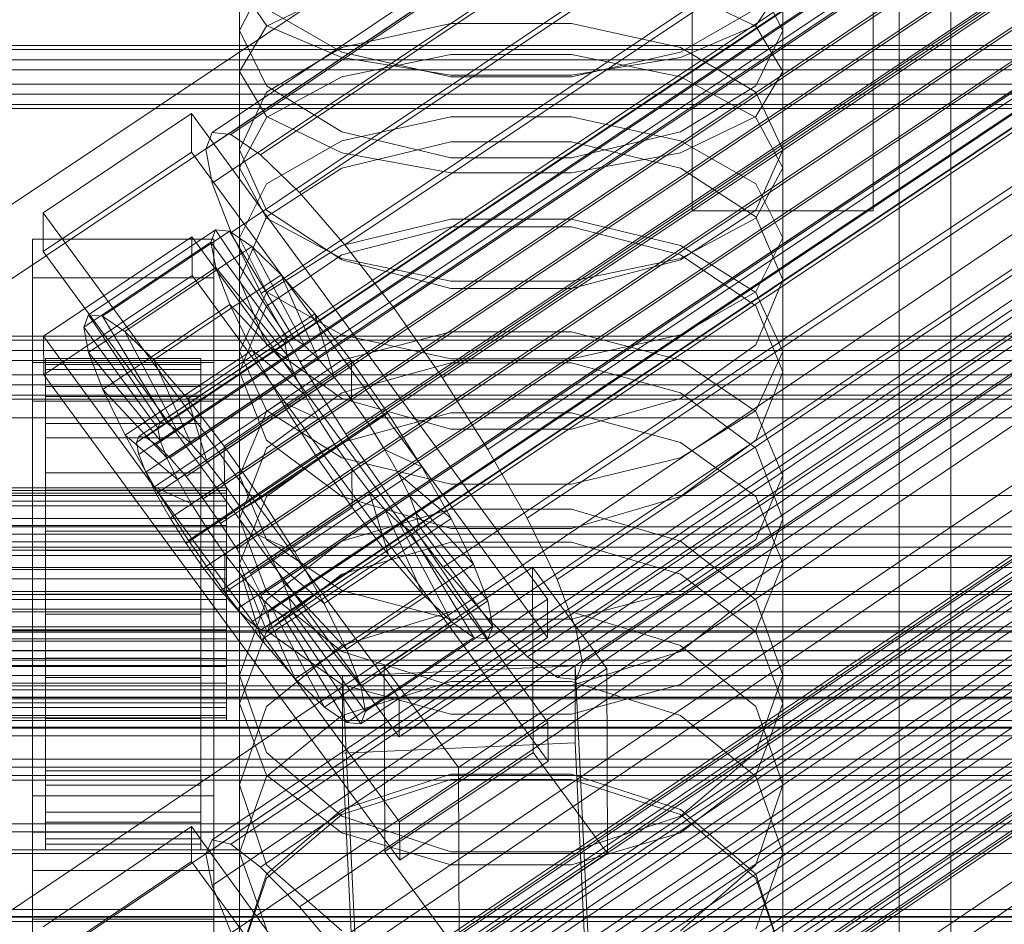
# Model space of a CAD drawing. Header units: millimetres. Extents: x -4738 to 65662, y -68080 to 6847.
# Tile 292 of 656: x 132 to 208, y -33995 to -33925. Entities that reach past the tile are written whole.
import ezdxf

# ---------------------------------------------------------------- set-up
doc = ezdxf.new("R2010")
doc.units = ezdxf.units.MM
for name, color, linetype, lineweight in [('COTAS_O', 1, 'Continuous', 0), ('COTAS_P', 1, 'Continuous', 0), ('frontal_briquetadora', 7, 'Continuous', 0), ('frontal_C01', 7, 'Continuous', 0), ('frontal_C02', 7, 'Continuous', 0), ('frontal_C03', 7, 'Continuous', 0), ('frontal_C10', 7, 'Continuous', 0), ('frontal_secador', 7, 'Continuous', 0)]:
    doc.layers.add(name, color=color, linetype=linetype, lineweight=lineweight)
doc.dimstyles.new('R19_100', dxfattribs={"dimtxt": 250, "dimasz": 150, "dimexe": 150, "dimexo": 80, "dimgap": 100, "dimtad": 1, "dimtih": 1, "dimtoh": 1, "dimdsep": 46, "dimcen": 0.09, "dimadec": 0, "dimazin": 0, "dimtfac": 1, "dimtdec": 4, "dimtofl": 0, "dimtmove": 0, "dimatfit": 3, "dimfxl": 1, "dimtolj": 1, "dimtzin": 0, "dimarcsym": 0})

# ---------------------------------------------------------------- blocks, each defined once
blk = doc.blocks.new('DIM_R31_48')
at = {"layer": 'COTAS_O'}
for p, q in [((-1725, -33700), (-1575, -33655)), ((1725, -33700), (1575, -33655)), ((-1725, -34400), (-1725, -33700)), ((-1725, -33700), (1725, -33700)), ((-1725, -33700), (-1575, -33745)), ((1725, -33700), (1575, -33745)), ((1725, -34400), (1725, -33700))]:
    blk.add_line(p, q, dxfattribs=at)
blk.add_text('3450 O', height=250, dxfattribs=at).set_placement((0, -33600))
blk = doc.blocks.new('DIM_R31_49')
at = {"layer": 'COTAS_P'}
for p, q in [((-150, -32300), (550, -32300)), ((550, -32300), (505, -32450)), ((550, -34900), (550, -32300)), ((550, -32300), (595, -32450)), ((550, -34900), (505, -34750)), ((550, -34900), (595, -34750)), ((-150, -34900), (550, -34900))]:
    blk.add_line(p, q, dxfattribs=at)
blk.add_text('2600 P', height=250, rotation=90, dxfattribs=at).set_placement((450, -33600))
blk = doc.blocks.new('DIM_R31_52')
at = {"layer": 'COTAS_O'}
for p, q in [((-650, -34200), (-500, -34155)), ((650, -34200), (500, -34155)), ((-650, -34900), (-650, -34200)), ((-650, -34200), (650, -34200)), ((-650, -34200), (-500, -34245)), ((650, -34200), (500, -34245)), ((650, -34900), (650, -34200))]:
    blk.add_line(p, q, dxfattribs=at)
blk.add_text('1300 O', height=250, dxfattribs=at).set_placement((0, -34100))

msp = doc.modelspace()

# ---------------------------------------------------------------- linework, layer by layer
at = {"layer": 'frontal_briquetadora'}
for p, q in [((184, -33860), (184, -33940)), ((198, -33940), (198, -33860)), ((149, -33929.238), (149, -33912.608)), ((191, -33929.238), (191, -33912.608)), ((200, -33920), (200, -34100)), ((204, -34100), (204, -33920)), ((149, -33936.682), (149, -33920.41)), ((191, -33936.682), (191, -33920.41)), ((151.08, -33922.018), (149, -33926.087)), ((191, -33926.087), (188.92, -33922.018)), ((151.08, -33925.697), (149, -33922.627)), ((151.08, -33925.751), (156.907, -33922.955)), ((183.093, -33922.955), (188.92, -33925.751)), ((191, -33922.627), (188.92, -33925.697)), ((200, -33922.563), (200, -33931.737)), ((200, -33932.038), (200, -33922.836)), ((200, -33932.339), (200, -33923.11)), ((156.906, -33927.741), (151.08, -33924.402)), ((188.92, -33924.402), (183.094, -33927.741)), ((149, -33929.238), (151.08, -33925.751)), ((149, -33942.099), (149, -33926.087)), ((149, -33926.087), (151.08, -33930.345)), ((156.907, -33928.158), (151.08, -33925.697)), ((165.326, -33925.528), (156.906, -33927.39)), ((174.674, -33925.528), (165.326, -33925.528)), ((183.094, -33927.39), (174.674, -33925.528)), ((188.92, -33925.697), (183.093, -33928.158)), ((188.92, -33925.751), (191, -33929.238)), ((188.92, -33930.345), (191, -33926.087)), ((191, -33942.099), (191, -33926.087)), ((156.906, -33927.39), (151.08, -33930.837)), ((188.92, -33930.837), (183.094, -33927.39)), ((165.326, -33929.647), (156.906, -33927.741)), ((165.327, -33927.928), (156.907, -33929.662)), ((165.327, -33929.524), (156.907, -33928.158)), ((174.673, -33927.928), (165.327, -33927.928)), ((183.093, -33929.662), (174.673, -33927.928)), ((183.093, -33928.158), (174.673, -33929.524)), ((183.094, -33927.741), (174.674, -33929.647)), ((149, -33929.238), (151.08, -33932.725)), ((156.907, -33929.662), (151.08, -33932.786)), ((174.674, -33929.647), (165.326, -33929.647)), ((174.673, -33929.524), (165.327, -33929.524)), ((188.92, -33932.786), (183.093, -33929.662)), ((188.92, -33932.725), (191, -33929.238)), ((151.08, -33930.345), (156.906, -33933.895)), ((183.094, -33933.895), (188.92, -33930.345)), ((151.08, -33930.837), (149, -33935.302)), ((191, -33935.302), (188.92, -33930.837)), ((200, -33931.737), (200, -33941.791)), ((200, -33942.119), (200, -33932.038)), ((151.08, -33932.786), (149, -33936.682)), ((151.08, -33932.725), (156.907, -33935.521)), ((156.907, -33934.597), (165.327, -33932.744)), ((165.327, -33932.744), (174.673, -33932.744)), ((174.673, -33932.744), (183.093, -33934.597)), ((183.093, -33935.521), (188.92, -33932.725)), ((191, -33936.682), (188.92, -33932.786)), ((200, -33942.448), (200, -33932.339)), ((156.906, -33933.895), (165.326, -33935.917)), ((174.674, -33935.917), (183.094, -33933.895)), ((151.08, -33937.935), (156.907, -33934.597)), ((156.906, -33936.726), (165.326, -33934.689)), ((165.326, -33934.689), (174.674, -33934.689)), ((174.674, -33934.689), (183.094, -33936.726)), ((183.093, -33934.597), (188.92, -33937.935)), ((151.08, -33939.949), (149, -33935.302)), ((149, -33950.89), (149, -33935.302)), ((156.907, -33935.521), (165.327, -33937.073)), ((165.326, -33935.917), (174.674, -33935.917)), ((174.673, -33937.073), (183.093, -33935.521)), ((191, -33935.302), (188.92, -33939.949)), ((191, -33950.89), (191, -33935.302)), ((149, -33936.682), (151.08, -33940.578)), ((151.08, -33940.485), (156.906, -33936.726)), ((183.094, -33936.726), (188.92, -33940.485)), ((188.92, -33940.578), (191, -33936.682)), ((165.327, -33937.073), (174.673, -33937.073)), ((149, -33942.099), (151.08, -33937.935)), ((188.92, -33937.935), (191, -33942.099)), ((149, -33945.334), (151.08, -33940.485)), ((156.906, -33943.808), (151.08, -33939.949)), ((188.92, -33939.949), (183.094, -33943.808)), ((184, -33940), (198, -33940)), ((188.92, -33940.485), (191, -33945.334)), ((151.08, -33940.578), (156.907, -33943.702)), ((165.326, -33941.254), (156.906, -33943.404)), ((156.907, -33942.681), (165.327, -33940.653)), ((174.674, -33941.254), (165.326, -33941.254)), ((165.327, -33940.653), (174.673, -33940.653)), ((174.673, -33940.653), (183.093, -33942.681)), ((183.094, -33943.404), (174.674, -33941.254)), ((183.093, -33943.702), (188.92, -33940.578)), ((200, -33941.791), (200, -33952.701)), ((151.08, -33946.262), (149, -33942.099)), ((151.08, -33946.334), (156.907, -33942.681)), ((183.093, -33942.681), (188.92, -33946.334)), ((191, -33942.099), (188.92, -33946.262)), ((200, -33953.056), (200, -33942.119)), ((200, -33953.411), (200, -33942.448)), ((156.906, -33943.404), (151.08, -33947.367)), ((188.92, -33947.366), (183.094, -33943.404)), ((165.326, -33946.001), (156.906, -33943.808)), ((156.907, -33943.702), (165.327, -33945.436)), ((174.673, -33945.436), (183.093, -33943.702)), ((183.094, -33943.808), (174.674, -33946.001)), ((151.08, -33950.361), (149, -33945.334)), ((149, -33960.462), (149, -33945.334)), ((165.327, -33945.436), (174.673, -33945.436)), ((191, -33945.334), (188.92, -33950.361)), ((191, -33960.462), (191, -33945.334)), ((149, -33950.89), (151.08, -33946.334)), ((156.907, -33949.6), (151.08, -33946.262)), ((174.674, -33946.001), (165.326, -33946.001)), ((188.92, -33946.262), (183.093, -33949.6)), ((188.92, -33946.334), (191, -33950.89)), ((151.08, -33947.367), (149, -33952.465)), ((191, -33952.465), (188.92, -33947.366)), ((165.327, -33949.368), (156.907, -33951.565)), ((165.327, -33951.453), (156.907, -33949.6)), ((174.673, -33949.368), (165.327, -33949.368)), ((183.093, -33951.565), (174.673, -33949.368)), ((183.093, -33949.6), (174.673, -33951.453)), ((156.906, -33954.52), (151.08, -33950.361)), ((188.92, -33950.361), (183.094, -33954.52)), ((149, -33950.89), (151.08, -33955.446)), ((188.92, -33955.446), (191, -33950.89)), ((156.907, -33951.565), (151.08, -33955.525)), ((165.326, -33951.768), (156.906, -33954.085)), ((156.906, -33954.085), (165.326, -33951.768)), ((174.674, -33951.768), (165.326, -33951.768)), ((174.673, -33951.453), (165.327, -33951.453)), ((183.094, -33954.085), (174.674, -33951.768)), ((174.674, -33951.768), (183.094, -33954.085)), ((188.92, -33955.525), (183.093, -33951.565)), ((149, -33967.266), (149, -33952.465)), ((149, -33952.465), (151.08, -33957.738)), ((188.92, -33957.738), (191, -33952.465)), ((191, -33967.266), (191, -33952.465)), ((200, -33952.701), (200, -33964.438)), ((200, -33964.818), (200, -33953.056)), ((200, -33965.199), (200, -33953.411)), ((156.906, -33954.085), (151.08, -33958.344)), ((151.08, -33958.344), (156.906, -33954.085)), ((188.92, -33958.344), (183.094, -33954.085)), ((183.094, -33954.085), (188.92, -33958.344)), ((165.326, -33956.878), (156.906, -33954.52)), ((183.094, -33954.52), (174.674, -33956.878)), ((151.08, -33955.525), (149, -33960.462)), ((151.08, -33955.446), (156.907, -33959.099)), ((156.907, -33957.922), (165.327, -33955.615)), ((165.327, -33955.615), (174.673, -33955.615)), ((174.673, -33955.615), (183.093, -33957.922)), ((183.093, -33959.099), (188.92, -33955.446)), ((191, -33960.462), (188.92, -33955.525)), ((174.674, -33956.878), (165.326, -33956.878)), ((151.08, -33957.738), (156.906, -33962.092)), ((151.08, -33962.081), (156.907, -33957.922)), ((183.093, -33957.922), (188.92, -33962.081)), ((183.094, -33962.092), (188.92, -33957.738)), ((151.08, -33958.344), (149, -33963.807)), ((191, -33963.807), (188.92, -33958.344)), ((156.907, -33959.099), (165.327, -33961.127)), ((174.673, -33961.127), (183.093, -33959.099)), ((149, -33960.462), (151.08, -33965.4)), ((165.327, -33961.127), (174.673, -33961.127)), ((188.92, -33965.4), (191, -33960.462)), ((149, -33967.266), (151.08, -33962.081)), ((156.906, -33962.092), (165.326, -33964.556)), ((174.674, -33964.556), (183.094, -33962.092)), ((188.92, -33962.081), (191, -33967.266)), ((156.906, -33965.539), (165.326, -33963.061)), ((165.326, -33963.061), (174.674, -33963.061)), ((174.674, -33963.061), (183.094, -33965.539)), ((151.08, -33969.438), (149, -33963.807)), ((149, -33978.088), (149, -33963.807)), ((191, -33963.807), (188.92, -33969.438)), ((191, -33978.088), (191, -33963.807)), ((165.326, -33964.556), (174.674, -33964.556)), ((200, -33964.438), (200, -33976.973)), ((200, -33977.377), (200, -33964.818)), ((151.08, -33965.4), (156.907, -33969.359)), ((151.08, -33970.084), (156.906, -33965.539)), ((156.907, -33968.093), (165.327, -33965.624)), ((165.327, -33965.624), (174.673, -33965.624)), ((174.673, -33965.624), (183.093, -33968.093)), ((183.093, -33969.359), (188.92, -33965.4)), ((183.094, -33965.539), (188.92, -33970.084)), ((200, -33977.782), (200, -33965.199)), ((151.08, -33972.452), (149, -33967.266)), ((191, -33967.266), (188.92, -33972.452)), ((151.08, -33972.541), (156.907, -33968.093)), ((183.093, -33968.093), (188.92, -33972.541)), ((156.906, -33974.075), (151.08, -33969.438)), ((156.907, -33969.359), (165.327, -33971.557)), ((174.673, -33971.557), (183.093, -33969.359)), ((188.92, -33969.438), (183.094, -33974.075)), ((149, -33975.899), (151.08, -33970.084)), ((188.92, -33970.084), (191, -33975.899)), ((165.326, -33971.009), (156.906, -33973.591)), ((174.674, -33971.009), (165.326, -33971.009)), ((183.094, -33973.591), (174.674, -33971.009)), ((165.327, -33971.557), (174.673, -33971.557)), ((149, -33978.088), (151.08, -33972.541)), ((156.907, -33976.61), (151.08, -33972.452)), ((188.92, -33972.452), (183.093, -33976.61)), ((188.92, -33972.541), (191, -33978.088)), ((156.906, -33973.591), (151.08, -33978.321)), ((188.92, -33978.321), (183.094, -33973.591)), ((165.326, -33976.695), (156.906, -33974.075)), ((183.094, -33974.075), (174.674, -33976.695)), ((151.08, -33981.875), (149, -33975.899)), ((149, -33989.624), (149, -33975.899)), ((191, -33975.899), (188.92, -33981.875)), ((191, -33989.624), (191, -33975.899)), ((165.327, -33976.379), (156.907, -33979.002)), ((165.327, -33978.918), (156.907, -33976.61)), ((174.674, -33976.695), (165.326, -33976.695)), ((174.673, -33976.379), (165.327, -33976.379)), ((183.093, -33979.002), (174.673, -33976.379)), ((183.093, -33976.61), (174.673, -33978.918)), ((200, -33976.973), (200, -33990.272)), ((200, -33990.7), (200, -33977.377)), ((200, -33991.128), (200, -33977.782)), ((149, -33978.088), (151.08, -33983.634)), ((151.08, -33978.321), (149, -33984.362)), ((188.92, -33983.634), (191, -33978.088)), ((191, -33984.362), (188.92, -33978.321)), ((156.907, -33979.002), (151.08, -33983.729)), ((174.673, -33978.918), (165.327, -33978.918)), ((188.92, -33983.729), (183.093, -33979.002)), ((156.906, -33986.783), (151.08, -33981.875)), ((188.92, -33981.875), (183.094, -33986.783)), ((151.08, -33983.729), (149, -33989.624)), ((151.08, -33983.634), (156.907, -33988.082)), ((165.326, -33983.539), (156.906, -33986.271)), ((156.907, -33986.673), (165.327, -33983.95)), ((174.674, -33983.539), (165.326, -33983.539)), ((165.327, -33983.95), (174.673, -33983.95)), ((174.673, -33983.95), (183.093, -33986.673)), ((183.094, -33986.271), (174.674, -33983.539)), ((183.093, -33988.082), (188.92, -33983.634)), ((191, -33989.624), (188.92, -33983.729)), ((149, -33997.699), (149, -33984.362)), ((149, -33984.362), (151.08, -33990.56)), ((188.92, -33990.56), (191, -33984.362)), ((191, -33997.699), (191, -33984.362)), ((156.906, -33986.271), (151.08, -33991.269)), ((151.08, -33991.58), (156.907, -33986.673)), ((165.326, -33989.552), (156.906, -33986.783)), ((183.094, -33986.783), (174.674, -33989.552)), ((183.093, -33986.673), (188.92, -33991.58)), ((188.92, -33991.269), (183.094, -33986.271)), ((156.907, -33988.082), (165.327, -33990.551)), ((174.673, -33990.551), (183.093, -33988.082)), ((149, -33989.624), (151.08, -33995.519)), ((174.674, -33989.552), (165.326, -33989.552)), ((188.92, -33995.519), (191, -33989.624)), ((151.08, -33990.56), (156.906, -33995.642)), ((165.327, -33990.551), (174.673, -33990.551)), ((183.094, -33995.642), (188.92, -33990.56)), ((200, -33990.272), (200, -34004.303)), ((200, -34004.753), (200, -33990.7)), ((151.08, -33991.269), (149, -33997.637)), ((149, -33997.699), (151.08, -33991.58)), ((191, -33997.637), (188.92, -33991.269)), ((188.92, -33991.58), (191, -33997.699)), ((200, -34005.203), (200, -33991.128))]:
    msp.add_line(p, q, dxfattribs=at)
at = {"layer": 'frontal_C01'}
for p, q in [((146.872, -33988.618), (331.181, -33864.284)), ((148.32, -33988.968), (332.629, -33864.633)), ((146.383, -33989.708), (330.692, -33865.373)), ((150.629, -33990.733), (334.938, -33866.398)), ((141.218, -34012.202), (355.017, -33867.974)), ((141.731, -34012.326), (355.53, -33868.098)), ((146.887, -33992.163), (331.197, -33867.828)), ((141.045, -34012.589), (354.844, -33868.36)), ((142.549, -34012.952), (356.348, -33868.723)), ((141.224, -34013.458), (355.022, -33869.23)), ((153.641, -33993.793), (337.95, -33869.458)), ((141.742, -34014.753), (355.541, -33870.524)), ((143.617, -34014.036), (357.415, -33869.808)), ((144.861, -34015.505), (358.659, -33871.277)), ((148.35, -33995.816), (332.659, -33871.481)), ((142.565, -34016.383), (356.363, -33872.155)), ((359.995, -33873.031), (146.196, -34017.26)), ((143.635, -34018.239), (357.434, -33874.011)), ((157.152, -33997.94), (341.461, -33873.605)), ((147.533, -34019.179), (361.332, -33874.951)), ((144.881, -34020.193), (358.68, -33875.965)), ((150.672, -34000.418), (334.981, -33876.083)), ((148.779, -34021.134), (362.578, -33876.905)), ((146.218, -34022.113), (360.017, -33877.884)), ((149.85, -34022.989), (363.648, -33878.761)), ((345.231, -33878.556), (160.922, -34002.891)), ((147.554, -34023.867), (361.352, -33879.639)), ((150.672, -34024.62), (364.471, -33880.391)), ((148.798, -34025.337), (362.596, -33881.108)), ((151.191, -34025.914), (364.989, -33881.686)), ((153.694, -34005.655), (338.003, -33881.32)), ((149.865, -34026.421), (363.664, -33882.193)), ((151.369, -34026.784), (365.168, -33882.556)), ((150.683, -34027.046), (364.482, -33882.818)), ((151.196, -34027.17), (364.995, -33882.942)), ((164.693, -34008.309), (349.002, -33883.974)), ((157.211, -34011.17), (341.52, -33886.835)), ((168.21, -34013.824), (352.519, -33889.49)), ((160.982, -34016.588), (345.291, -33892.253)), ((171.232, -34019.061), (355.541, -33894.727)), ((164.752, -34021.539), (349.061, -33897.204)), ((228.298, -33928.654), (130, -33994.965)), ((130, -34000.746), (228.298, -33934.434)), ((133.809, -33995.333), (145.277, -33987.597)), ((145.277, -33987.597), (145.289, -33990.293)), ((145.277, -33987.597), (172.809, -34025.451)), ((146.383, -33989.708), (146.872, -33988.618)), ((146.872, -33988.618), (148.32, -33988.968)), ((148.32, -33988.968), (150.629, -33990.733)), ((146.887, -33992.163), (146.383, -33989.708)), ((145.289, -33990.293), (133.821, -33998.029)), ((172.821, -34028.147), (145.289, -33990.293)), ((150.629, -33990.733), (153.641, -33993.793)), ((148.35, -33995.816), (146.887, -33992.163)), ((153.641, -33993.793), (157.152, -33997.94))]:
    msp.add_line(p, q, dxfattribs=at)
at = {"layer": 'frontal_C02'}
for p, q in [((146.872, -33933.95), (331.181, -33810.695)), ((148.32, -33934.108), (332.629, -33810.853)), ((146.383, -33935.233), (330.692, -33811.978)), ((150.629, -33935.695), (334.938, -33812.44)), ((141.045, -33957.913), (354.844, -33814.938)), ((141.218, -33957.459), (355.017, -33814.483)), ((141.731, -33957.515), (355.53, -33814.539)), ((146.887, -33937.869), (331.197, -33814.614)), ((142.549, -33958.077), (356.348, -33815.102)), ((153.641, -33938.604), (337.95, -33815.35)), ((141.224, -33958.847), (355.022, -33815.872)), ((143.617, -33959.108), (357.415, -33816.133)), ((141.742, -33960.197), (355.541, -33817.222)), ((144.861, -33960.537), (358.659, -33817.561)), ((148.35, -33941.678), (332.659, -33818.423)), ((142.565, -33961.871), (356.363, -33818.895)), ((359.995, -33819.291), (146.196, -33962.266)), ((157.152, -33942.637), (341.461, -33819.382)), ((143.635, -33963.754), (357.434, -33820.779)), ((147.533, -33964.178), (361.332, -33821.203)), ((144.881, -33965.719), (358.68, -33822.743)), ((148.779, -33966.143), (362.578, -33823.168)), ((150.672, -33946.401), (334.981, -33823.147)), ((146.218, -33967.631), (360.017, -33824.656)), ((345.231, -33824.263), (160.922, -33947.518)), ((149.85, -33968.027), (363.648, -33825.051)), ((147.554, -33969.361), (361.352, -33826.385)), ((150.672, -33969.7), (364.471, -33826.725)), ((148.798, -33970.789), (362.596, -33827.814)), ((151.191, -33971.05), (364.989, -33828.075)), ((153.694, -33951.717), (338.003, -33828.462)), ((149.865, -33971.82), (363.664, -33828.845)), ((150.683, -33972.383), (364.482, -33829.407)), ((151.369, -33971.984), (365.168, -33829.009)), ((151.196, -33972.439), (364.995, -33829.463)), ((164.693, -33952.915), (349.002, -33829.66)), ((157.211, -33957.262), (341.52, -33834.007)), ((168.21, -33958.46), (352.519, -33835.205)), ((160.982, -33962.659), (345.291, -33839.404)), ((171.232, -33963.775), (355.541, -33840.521)), ((164.752, -33967.54), (349.061, -33844.285)), ((173.554, -33968.499), (357.863, -33845.244)), ((168.263, -33971.572), (352.572, -33848.318)), ((175.016, -33972.308), (359.326, -33849.053)), ((171.275, -33974.481), (355.584, -33851.227)), ((175.521, -33974.944), (359.83, -33851.689)), ((173.584, -33976.069), (357.893, -33852.814)), ((175.032, -33976.227), (359.341, -33852.972)), ((228.298, -33874.707), (130, -33940.443)), ((130, -33946.173), (228.298, -33880.437)), ((133.809, -33940.162), (145.277, -33932.493)), ((145.277, -33932.493), (145.289, -33935.474)), ((145.277, -33932.493), (172.809, -33970.016)), ((146.383, -33935.233), (146.872, -33933.95)), ((146.872, -33933.95), (148.32, -33934.108)), ((148.32, -33934.108), (150.629, -33935.695)), ((146.887, -33937.869), (146.383, -33935.233)), ((145.289, -33935.474), (133.821, -33943.143)), ((172.821, -33972.996), (145.289, -33935.474)), ((150.629, -33935.695), (153.641, -33938.604)), ((148.35, -33941.678), (146.887, -33937.869)), ((153.641, -33938.604), (157.152, -33942.637)), ((133.821, -33943.143), (133.809, -33940.162)), ((161.341, -33977.685), (133.809, -33940.162)), ((133.847, -33949.7), (145.315, -33942.031)), ((137.313, -33948.041), (147.143, -33941.467)), ((138.396, -33948.159), (148.226, -33941.585)), ((145.315, -33942.031), (145.327, -33945.011)), ((145.315, -33942.031), (172.847, -33979.553)), ((147.143, -33941.467), (146.777, -33942.427)), ((148.226, -33941.585), (147.143, -33941.467)), ((147.143, -33941.467), (152.686, -33949.789)), ((149.953, -33942.773), (148.226, -33941.585)), ((148.226, -33941.585), (153.199, -33949.845)), ((150.672, -33946.401), (148.35, -33941.678)), ((133, -33945.185), (133, -33942.205)), ((133, -33942.205), (147, -33942.205)), ((133, -33988.023), (133, -33942.205)), ((136.948, -33949), (146.777, -33942.427)), ((140.123, -33949.346), (149.953, -33942.773)), ((146.777, -33942.427), (152.513, -33950.244)), ((146.777, -33942.427), (147.155, -33944.399)), ((147, -33942.205), (147, -33945.185)), ((147, -33942.205), (147, -33988.023)), ((152.207, -33944.949), (149.953, -33942.773)), ((149.953, -33942.773), (154.017, -33950.408)), ((157.152, -33942.637), (160.922, -33947.518)), ((133.821, -33943.143), (161.353, -33980.665)), ((145.327, -33945.011), (133.859, -33952.68)), ((137.325, -33950.972), (147.155, -33944.399)), ((142.377, -33951.522), (152.207, -33944.949)), ((172.859, -33982.534), (145.327, -33945.011)), ((147.155, -33944.399), (152.692, -33951.178)), ((147.155, -33944.399), (148.249, -33947.248)), ((154.833, -33947.965), (152.207, -33944.949)), ((152.207, -33944.949), (155.085, -33951.439)), ((147, -33945.185), (133, -33945.185)), ((133, -33945.185), (133, -33991.004)), ((147, -33991.004), (147, -33945.185)), ((153.694, -33951.717), (150.672, -33946.401)), ((138.419, -33953.822), (148.249, -33947.248)), ((148.249, -33947.248), (153.21, -33952.528)), ((148.249, -33947.248), (149.985, -33950.781)), ((136.948, -33949), (137.313, -33948.041)), ((142.856, -33956.363), (137.313, -33948.041)), ((137.313, -33948.041), (138.396, -33948.159)), ((143.369, -33956.419), (138.396, -33948.159)), ((138.396, -33948.159), (140.123, -33949.346)), ((145.003, -33954.539), (154.833, -33947.965)), ((157.653, -33951.616), (154.833, -33947.965)), ((154.833, -33947.965), (156.329, -33952.867)), ((160.922, -33947.518), (164.693, -33952.915)), ((133.859, -33952.68), (133.847, -33949.7)), ((161.379, -33987.222), (133.847, -33949.7)), ((142.683, -33956.818), (136.948, -33949)), ((137.325, -33950.972), (136.948, -33949)), ((144.188, -33956.981), (140.123, -33949.346)), ((140.123, -33949.346), (142.377, -33951.522)), ((152.513, -33950.244), (142.683, -33956.818)), ((152.686, -33949.789), (142.856, -33956.363)), ((153.199, -33949.845), (143.369, -33956.419)), ((154.017, -33950.408), (144.188, -33956.981)), ((152.513, -33950.244), (152.686, -33949.789)), ((152.692, -33951.178), (152.513, -33950.244)), ((152.686, -33949.789), (153.199, -33949.845)), ((153.199, -33949.845), (154.017, -33950.408)), ((154.017, -33950.408), (155.085, -33951.439)), ((142.862, -33957.752), (137.325, -33950.972)), ((138.419, -33953.822), (137.325, -33950.972)), ((140.156, -33957.355), (149.985, -33950.781)), ((152.692, -33951.178), (142.862, -33957.752)), ((149.985, -33950.781), (154.033, -33954.201)), ((149.985, -33950.781), (152.246, -33954.757)), ((153.21, -33952.528), (152.692, -33951.178)), ((133, -33954.723), (133, -33951.742)), ((133, -33951.742), (147, -33951.742)), ((133, -33997.561), (133, -33951.742)), ((134, -33961.426), (134, -33951.434)), ((134, -33951.434), (134, -33951.88)), ((134, -33951.434), (146, -33951.434)), ((134, -33952.282), (134, -33951.434)), ((134, -33961.637), (134, -33951.88)), ((134, -33951.88), (134, -33953.59)), ((134, -33951.88), (146, -33951.88)), ((145.255, -33958.012), (142.377, -33951.522)), ((142.377, -33951.522), (145.003, -33954.539)), ((155.085, -33951.439), (145.255, -33958.012)), ((146, -33951.88), (146, -33951.434)), ((146, -33951.434), (146, -33961.426)), ((146, -33951.434), (146, -33952.282)), ((146, -33953.59), (146, -33951.88)), ((146, -33951.88), (146, -33961.637)), ((147, -33951.742), (147, -33954.723)), ((147, -33951.742), (147, -33997.561)), ((157.653, -33951.616), (147.823, -33958.19)), ((157.211, -33957.262), (153.694, -33951.717)), ((155.085, -33951.439), (156.329, -33952.867)), ((157.665, -33954.597), (157.653, -33951.616)), ((160.474, -33955.654), (157.653, -33951.616)), ((133.859, -33952.68), (161.391, -33990.203)), ((134, -33961.828), (134, -33952.282)), ((134, -33952.282), (146, -33952.282)), ((134, -33954.366), (134, -33952.282)), ((153.21, -33952.528), (143.38, -33959.101)), ((146, -33952.282), (146, -33961.828)), ((146, -33952.282), (146, -33954.366)), ((154.033, -33954.201), (153.21, -33952.528)), ((156.329, -33952.867), (146.499, -33959.441)), ((156.329, -33952.867), (157.665, -33954.597)), ((164.693, -33952.915), (168.21, -33958.46)), ((134, -33962.447), (134, -33953.59)), ((134, -33953.59), (134, -33956.446)), ((134, -33953.59), (146, -33953.59)), ((143.38, -33959.101), (138.419, -33953.822)), ((140.156, -33957.355), (138.419, -33953.822)), ((154.033, -33954.201), (144.203, -33960.775)), ((146, -33956.446), (146, -33953.59)), ((146, -33953.59), (146, -33962.447)), ((155.103, -33956.085), (154.033, -33954.201)), ((147, -33954.723), (133, -33954.723)), ((133, -33954.723), (133, -34000.541)), ((134, -33962.815), (134, -33954.366)), ((134, -33954.366), (146, -33954.366)), ((134, -33957.543), (134, -33954.366)), ((142.416, -33961.331), (152.246, -33954.757)), ((146.499, -33959.441), (145.003, -33954.539)), ((145.003, -33954.539), (147.823, -33958.19)), ((146, -33954.366), (146, -33962.815)), ((146, -33954.366), (146, -33957.543)), ((147, -34000.541), (147, -33954.723)), ((147.835, -33961.171), (157.665, -33954.597)), ((152.246, -33954.757), (155.103, -33956.085)), ((152.246, -33954.757), (154.877, -33958.905)), ((157.665, -33954.597), (159.001, -33956.509)), ((150.644, -33962.227), (160.474, -33955.654)), ((160.474, -33955.654), (159.001, -33956.509)), ((163.105, -33959.802), (160.474, -33955.654)), ((134, -33963.8), (134, -33956.446)), ((134, -33956.446), (134, -33960.254)), ((134, -33956.446), (146, -33956.446)), ((142.856, -33956.363), (142.683, -33956.818)), ((143.369, -33956.419), (142.856, -33956.363)), ((144.188, -33956.981), (143.369, -33956.419)), ((155.103, -33956.085), (145.274, -33962.658)), ((146, -33960.254), (146, -33956.446)), ((146, -33956.446), (146, -33963.8)), ((159.001, -33956.509), (149.171, -33963.083)), ((156.35, -33958.05), (155.103, -33956.085)), ((159.001, -33956.509), (160.247, -33958.474)), ((142.683, -33956.818), (142.862, -33957.752)), ((145.255, -33958.012), (144.188, -33956.981)), ((160.982, -33962.659), (157.211, -33957.262)), ((134, -33964.32), (134, -33957.543)), ((134, -33957.543), (146, -33957.543)), ((134, -33961.598), (134, -33957.543)), ((144.203, -33960.775), (140.156, -33957.355)), ((142.416, -33961.331), (140.156, -33957.355)), ((141.045, -33957.913), (141.218, -33957.459)), ((141.224, -33958.847), (141.045, -33957.913)), ((141.218, -33957.459), (141.731, -33957.515)), ((141.731, -33957.515), (142.549, -33958.077)), ((142.549, -33958.077), (143.617, -33959.108)), ((142.862, -33957.752), (143.38, -33959.101)), ((146.499, -33959.441), (145.255, -33958.012)), ((146, -33957.543), (146, -33964.32)), ((146, -33957.543), (146, -33961.598)), ((156.35, -33958.05), (146.52, -33964.623)), ((154.877, -33958.905), (156.35, -33958.05)), ((157.686, -33959.962), (156.35, -33958.05)), ((147.823, -33958.19), (147.835, -33961.171)), ((147.823, -33958.19), (150.644, -33962.227)), ((160.247, -33958.474), (150.417, -33965.048)), ((163.105, -33959.802), (160.247, -33958.474)), ((160.247, -33958.474), (161.318, -33960.358)), ((168.21, -33958.46), (171.232, -33963.775)), ((141.742, -33960.197), (141.224, -33958.847)), ((143.38, -33959.101), (144.203, -33960.775)), ((143.617, -33959.108), (144.861, -33960.537)), ((145.047, -33965.479), (154.877, -33958.905)), ((147.835, -33961.171), (146.499, -33959.441)), ((154.877, -33958.905), (157.698, -33962.942)), ((134, -33965.604), (134, -33960.254)), ((134, -33960.254), (134, -33964.756)), ((134, -33960.254), (146, -33960.254)), ((142.565, -33961.871), (141.742, -33960.197)), ((146, -33964.756), (146, -33960.254)), ((146, -33960.254), (146, -33965.604)), ((157.686, -33959.962), (147.856, -33966.536)), ((161.318, -33960.358), (151.488, -33966.931)), ((153.275, -33966.375), (163.105, -33959.802)), ((157.698, -33962.942), (157.686, -33959.962)), ((159.022, -33961.691), (157.686, -33959.962)), ((165.365, -33963.778), (161.318, -33960.358)), ((161.318, -33960.358), (162.14, -33962.031)), ((165.365, -33963.778), (163.105, -33959.802)), ((144.203, -33960.775), (145.274, -33962.658)), ((144.861, -33960.537), (146.196, -33962.266)), ((-148, -33961.426), (148, -33961.426)), ((-148, -33961.637), (148, -33961.637)), ((-148, -33961.828), (148, -33961.828)), ((134, -33961.637), (134, -33961.426)), ((146, -33961.426), (134, -33961.426)), ((134, -33961.426), (134, -33961.828)), ((134, -33966.241), (134, -33961.598)), ((134, -33961.598), (146, -33961.598)), ((134, -33966.255), (134, -33961.598)), ((134, -33962.447), (134, -33961.637)), ((146, -33961.637), (134, -33961.637)), ((146, -33961.828), (134, -33961.828)), ((134, -33961.828), (134, -33962.815)), ((145.274, -33962.658), (142.416, -33961.331)), ((145.047, -33965.479), (142.416, -33961.331)), ((143.635, -33963.754), (142.565, -33961.871)), ((146, -33961.426), (146, -33961.637)), ((146, -33961.828), (146, -33961.426)), ((146, -33961.598), (146, -33966.241)), ((146, -33961.598), (146, -33966.255)), ((146, -33961.637), (146, -33962.447)), ((146, -33962.815), (146, -33961.828)), ((149.171, -33963.083), (147.835, -33961.171)), ((148, -33961.637), (148, -33961.426)), ((148, -33961.426), (148, -33961.828)), ((148, -33962.447), (148, -33961.637)), ((148, -33961.828), (148, -33962.815)), ((159.022, -33961.691), (149.192, -33968.265)), ((160.518, -33966.594), (159.022, -33961.691)), ((160.266, -33963.12), (159.022, -33961.691)), ((-148, -33962.447), (148, -33962.447)), ((134, -33963.8), (134, -33962.447)), ((146, -33962.447), (134, -33962.447)), ((146, -33962.447), (146, -33963.8)), ((146.196, -33962.266), (147.533, -33964.178)), ((148, -33963.8), (148, -33962.447)), ((149.171, -33963.083), (150.644, -33962.227)), ((150.644, -33962.227), (153.275, -33966.375)), ((162.14, -33962.031), (152.311, -33968.605)), ((167.102, -33967.311), (162.14, -33962.031)), ((162.14, -33962.031), (162.659, -33963.381)), ((-148, -33962.815), (148, -33962.815)), ((146, -33962.815), (134, -33962.815)), ((134, -33962.815), (134, -33964.32)), ((145.274, -33962.658), (146.52, -33964.623)), ((146, -33964.32), (146, -33962.815)), ((147.868, -33969.516), (157.698, -33962.942)), ((148, -33962.815), (148, -33964.32)), ((150.417, -33965.048), (149.171, -33963.083)), ((160.266, -33963.12), (150.436, -33969.694)), ((162.659, -33963.381), (152.829, -33969.955)), ((157.698, -33962.942), (160.518, -33966.594)), ((163.144, -33969.61), (160.266, -33963.12)), ((161.333, -33964.151), (160.266, -33963.12)), ((164.752, -33967.54), (160.982, -33962.659)), ((168.196, -33970.16), (162.659, -33963.381)), ((162.659, -33963.381), (162.837, -33964.315)), ((-148, -33963.8), (148, -33963.8)), ((134, -33965.604), (134, -33963.8)), ((146, -33963.8), (134, -33963.8)), ((144.881, -33965.719), (143.635, -33963.754)), ((146, -33963.8), (146, -33965.604)), ((148, -33965.604), (148, -33963.8)), ((161.333, -33964.151), (151.503, -33970.725)), ((155.535, -33970.351), (165.365, -33963.778)), ((165.397, -33971.786), (161.333, -33964.151)), ((162.151, -33964.714), (161.333, -33964.151)), ((167.102, -33967.311), (165.365, -33963.778)), ((171.232, -33963.775), (173.554, -33968.499)), ((-148, -33964.32), (148, -33964.32)), ((146, -33964.32), (134, -33964.32)), ((134, -33964.32), (134, -33966.241)), ((134, -33964.756), (134, -33967.736)), ((146, -33964.756), (134, -33964.756)), ((134, -33964.756), (134, -33969.643)), ((146.52, -33964.623), (145.047, -33965.479)), ((146, -33966.241), (146, -33964.32)), ((146, -33967.736), (146, -33964.756)), ((146, -33969.643), (146, -33964.756)), ((146.52, -33964.623), (147.856, -33966.536)), ((147.533, -33964.178), (148.779, -33966.143)), ((148, -33964.32), (148, -33966.241)), ((162.151, -33964.714), (152.321, -33971.287)), ((162.664, -33964.769), (152.835, -33971.343)), ((162.837, -33964.315), (153.008, -33970.889)), ((167.125, -33972.974), (162.151, -33964.714)), ((162.664, -33964.769), (162.151, -33964.714)), ((162.837, -33964.315), (162.664, -33964.769)), ((168.208, -33973.092), (162.664, -33964.769)), ((168.573, -33972.132), (162.837, -33964.315)), ((-148, -33965.604), (148, -33965.604)), ((134, -33967.736), (134, -33965.604)), ((146, -33965.604), (134, -33965.604)), ((147.868, -33969.516), (145.047, -33965.479)), ((146, -33965.604), (146, -33967.736)), ((148, -33967.736), (148, -33965.604)), ((151.488, -33966.931), (150.417, -33965.048)), ((150.417, -33965.048), (153.275, -33966.375)), ((-148, -33966.241), (148, -33966.241)), ((146, -33966.241), (134, -33966.241)), ((134, -33966.241), (134, -33968.446)), ((134, -33968.446), (134, -33966.255)), ((134, -33966.255), (146, -33966.255)), ((134, -33971.194), (134, -33966.255)), ((146.218, -33967.631), (144.881, -33965.719)), ((146, -33968.446), (146, -33966.241)), ((146, -33966.255), (146, -33968.446)), ((146, -33966.255), (146, -33971.194)), ((148, -33966.241), (148, -33968.446)), ((148.779, -33966.143), (149.85, -33968.027)), ((153.275, -33966.375), (155.535, -33970.351)), ((147.856, -33966.536), (147.868, -33969.516)), ((147.856, -33966.536), (149.192, -33968.265)), ((150.688, -33973.167), (160.518, -33966.594)), ((152.311, -33968.605), (151.488, -33966.931)), ((151.488, -33966.931), (155.535, -33970.351)), ((160.518, -33966.594), (163.144, -33969.61)), ((430, -33967.57), (-430, -33967.57)), ((148, -33967.736), (-148, -33967.736)), ((134, -33967.736), (146, -33967.736)), ((134, -33970.051), (134, -33967.736)), ((146, -33967.736), (146, -33970.051)), ((147.554, -33969.361), (146.218, -33967.631)), ((148, -33970.051), (148, -33967.736)), ((157.272, -33973.884), (167.102, -33967.311)), ((160.19, -33975.227), (171.658, -33967.558)), ((168.263, -33971.572), (164.752, -33967.54)), ((168.196, -33970.16), (167.102, -33967.311)), ((171.658, -33967.558), (171.715, -33981.864)), ((171.658, -33967.558), (177.394, -33975.375)), ((-148, -33968.446), (148, -33968.446)), ((146, -33968.446), (134, -33968.446)), ((134, -33968.446), (134, -33970.786)), ((146, -33970.786), (146, -33968.446)), ((148, -33968.446), (148, -33970.786)), ((149.192, -33968.265), (150.688, -33973.167)), ((149.192, -33968.265), (150.436, -33969.694)), ((149.85, -33968.027), (150.672, -33969.7)), ((152.829, -33969.955), (152.311, -33968.605)), ((152.311, -33968.605), (157.272, -33973.884)), ((173.554, -33968.499), (175.016, -33972.308)), ((148.798, -33970.789), (147.554, -33969.361)), ((-148, -33970.051), (148, -33970.051)), ((134, -33970.051), (134, -33969.643)), ((134, -33969.643), (134, -33974.582)), ((134, -33969.643), (146, -33969.643)), ((134, -33972.391), (134, -33970.051)), ((146, -33970.051), (134, -33970.051)), ((146, -33974.582), (146, -33969.643)), ((146, -33969.643), (146, -33970.051)), ((146, -33970.051), (146, -33972.391)), ((150.688, -33973.167), (147.868, -33969.516)), ((148, -33972.391), (148, -33970.051)), ((150.436, -33969.694), (153.314, -33976.184)), ((150.436, -33969.694), (151.503, -33970.725)), ((150.672, -33969.7), (151.191, -33971.05)), ((153.008, -33970.889), (152.829, -33969.955)), ((152.829, -33969.955), (158.366, -33976.734)), ((153.314, -33976.184), (163.144, -33969.61)), ((158.366, -33976.734), (168.196, -33970.16)), ((172.809, -33970.016), (161.341, -33977.685)), ((163.144, -33969.61), (165.397, -33971.786)), ((168.573, -33972.132), (168.196, -33970.16)), ((172.821, -33972.996), (172.809, -33970.016)), ((-148, -33970.786), (148, -33970.786)), ((134, -33970.786), (134, -33971.194)), ((146, -33970.786), (134, -33970.786)), ((134, -33970.786), (134, -33973.101)), ((146, -33971.194), (146, -33970.786)), ((146, -33973.101), (146, -33970.786)), ((148, -33970.786), (148, -33973.101)), ((149.865, -33971.82), (148.798, -33970.789)), ((151.503, -33970.725), (155.567, -33978.36)), ((151.503, -33970.725), (152.321, -33971.287)), ((152.835, -33971.343), (153.008, -33970.889)), ((153.008, -33970.889), (158.743, -33978.706)), ((155.535, -33970.351), (157.272, -33973.884)), ((134, -33971.194), (146, -33971.194)), ((134, -33976.081), (134, -33971.194)), ((146, -33971.194), (146, -33976.081)), ((151.191, -33971.05), (151.369, -33971.984)), ((152.321, -33971.287), (157.295, -33979.547)), ((152.321, -33971.287), (152.835, -33971.343)), ((152.835, -33971.343), (158.378, -33979.665)), ((171.275, -33974.481), (168.263, -33971.572)), ((-148, -33972.391), (148, -33972.391)), ((134, -33974.596), (134, -33972.391)), ((134, -33972.391), (134, -33974.582)), ((146, -33972.391), (134, -33972.391)), ((146, -33974.582), (146, -33972.391)), ((146, -33972.391), (146, -33974.596)), ((148, -33974.596), (148, -33972.391)), ((150.683, -33972.383), (149.865, -33971.82)), ((151.196, -33972.439), (150.683, -33972.383)), ((151.369, -33971.984), (151.196, -33972.439)), ((155.567, -33978.36), (165.397, -33971.786)), ((158.743, -33978.706), (168.573, -33972.132)), ((165.397, -33971.786), (167.125, -33972.974)), ((168.208, -33973.092), (168.573, -33972.132)), ((175.016, -33972.308), (175.521, -33974.944)), ((430, -33972.57), (-430, -33972.57)), ((-148, -33973.101), (148, -33973.101)), ((134, -33973.101), (134, -33976.081)), ((146, -33973.101), (134, -33973.101)), ((134, -33973.101), (134, -33975.233)), ((146, -33976.081), (146, -33973.101)), ((146, -33975.233), (146, -33973.101)), ((148, -33973.101), (148, -33975.233)), ((153.314, -33976.184), (150.688, -33973.167)), ((157.295, -33979.547), (167.125, -33972.974)), ((158.378, -33979.665), (168.208, -33973.092)), ((161.353, -33980.665), (172.821, -33972.996)), ((167.125, -33972.974), (168.208, -33973.092)), ((157.272, -33973.884), (158.366, -33976.734)), ((-148, -33974.596), (148, -33974.596)), ((134, -33974.582), (134, -33979.239)), ((134, -33974.582), (146, -33974.582)), ((134, -33976.517), (134, -33974.596)), ((134, -33974.596), (134, -33979.239)), ((146, -33974.596), (134, -33974.596)), ((146, -33979.239), (146, -33974.582)), ((146, -33979.239), (146, -33974.596)), ((146, -33974.596), (146, -33976.517)), ((148, -33976.517), (148, -33974.596)), ((173.584, -33976.069), (171.275, -33974.481)), ((-148, -33975.233), (148, -33975.233)), ((134, -33975.233), (134, -33980.583)), ((146, -33975.233), (134, -33975.233)), ((134, -33975.233), (134, -33977.037)), ((146, -33980.583), (146, -33975.233)), ((146, -33977.037), (146, -33975.233)), ((148, -33975.233), (148, -33977.037)), ((156.962, -33975.961), (174.943, -33975.168)), ((160.247, -33989.534), (160.19, -33975.227)), ((165.926, -33983.044), (160.19, -33975.227)), ((177.394, -33975.375), (165.926, -33983.044)), ((174.943, -33975.168), (174.943, -33981.13)), ((174.943, -33975.168), (177.811, -34034.434)), ((175.521, -33974.944), (175.032, -33976.227)), ((177.451, -33989.682), (177.394, -33975.375)), ((134, -33976.081), (146, -33976.081)), ((134, -33980.583), (134, -33976.081)), ((146, -33976.081), (146, -33980.583)), ((155.567, -33978.36), (153.314, -33976.184)), ((156.962, -33981.923), (156.962, -33975.961)), ((159.83, -34035.227), (156.962, -33975.961)), ((175.032, -33976.227), (173.584, -33976.069)), ((-148, -33976.517), (148, -33976.517)), ((-148, -33977.037), (148, -33977.037)), ((134, -33978.022), (134, -33976.517)), ((134, -33976.517), (134, -33983.294)), ((146, -33976.517), (134, -33976.517)), ((134, -33977.037), (134, -33984.391)), ((146, -33977.037), (134, -33977.037)), ((134, -33977.037), (134, -33978.39)), ((146, -33983.294), (146, -33976.517)), ((146, -33976.517), (146, -33978.022)), ((146, -33984.391), (146, -33977.037)), ((146, -33978.39), (146, -33977.037)), ((148, -33978.022), (148, -33976.517)), ((148, -33977.037), (148, -33978.39)), ((158.366, -33976.734), (158.743, -33978.706)), ((161.341, -33977.685), (161.353, -33980.665)), ((-148, -33978.022), (148, -33978.022)), ((-148, -33978.39), (148, -33978.39)), ((134, -33979.009), (134, -33978.022)), ((134, -33978.022), (134, -33986.471)), ((146, -33978.022), (134, -33978.022)), ((134, -33978.39), (134, -33987.247)), ((146, -33978.39), (134, -33978.39)), ((134, -33978.39), (134, -33979.2)), ((146, -33986.471), (146, -33978.022)), ((146, -33978.022), (146, -33979.009)), ((146, -33987.247), (146, -33978.39)), ((146, -33979.2), (146, -33978.39)), ((148, -33979.009), (148, -33978.022)), ((148, -33978.39), (148, -33979.2)), ((157.295, -33979.547), (155.567, -33978.36)), ((-148, -33979.009), (148, -33979.009)), ((-148, -33979.2), (148, -33979.2)), ((134, -33979.411), (134, -33979.009)), ((134, -33979.009), (134, -33988.555)), ((146, -33979.009), (134, -33979.009)), ((134, -33979.2), (134, -33988.957)), ((146, -33979.2), (134, -33979.2)), ((134, -33979.2), (134, -33979.411)), ((134, -33979.239), (134, -33983.294)), ((134, -33979.239), (146, -33979.239)), ((146, -33988.555), (146, -33979.009)), ((146, -33979.009), (146, -33979.411)), ((146, -33988.957), (146, -33979.2)), ((146, -33979.411), (146, -33979.2)), ((146, -33983.294), (146, -33979.239)), ((148, -33979.411), (148, -33979.009)), ((148, -33979.2), (148, -33979.411)), ((158.743, -33978.706), (158.378, -33979.665)), ((-148, -33979.411), (148, -33979.411)), ((134, -33979.411), (134, -33989.403)), ((146, -33979.411), (134, -33979.411)), ((146, -33989.403), (146, -33979.411)), ((158.378, -33979.665), (157.295, -33979.547)), ((172.847, -33979.553), (161.379, -33987.222)), ((172.859, -33982.534), (172.847, -33979.553)), ((134, -33980.583), (146, -33980.583)), ((134, -33984.391), (134, -33980.583)), ((146, -33980.583), (146, -33984.391)), ((174.943, -33981.13), (156.962, -33981.923)), ((177.811, -34040.396), (174.943, -33981.13)), ((159.83, -34041.189), (156.962, -33981.923)), ((171.715, -33981.864), (160.247, -33989.534)), ((177.451, -33989.682), (171.715, -33981.864)), ((161.391, -33990.203), (172.859, -33982.534)), ((165.926, -33983.044), (165.983, -33997.351)), ((134, -33983.294), (134, -33986.471)), ((134, -33983.294), (146, -33983.294)), ((146, -33986.471), (146, -33983.294)), ((134, -33984.391), (146, -33984.391)), ((134, -33987.247), (134, -33984.391)), ((146, -33984.391), (146, -33987.247)), ((133, -33999.526), (133, -33985.22)), ((133, -33985.22), (147, -33985.22)), ((133, -33994.765), (133, -33985.22)), ((147, -33985.22), (147, -33999.526)), ((147, -33985.22), (147, -33994.765)), ((134, -33986.471), (134, -33988.555)), ((134, -33986.471), (146, -33986.471)), ((146, -33988.555), (146, -33986.471)), ((134, -33987.247), (146, -33987.247)), ((134, -33988.957), (134, -33987.247)), ((146, -33987.247), (146, -33988.957)), ((161.379, -33987.222), (161.391, -33990.203)), ((147, -33988.023), (133, -33988.023)), ((133, -33988.023), (133, -33991.004)), ((147, -33991.004), (147, -33988.023)), ((134, -33988.555), (134, -33989.403)), ((134, -33988.555), (146, -33988.555)), ((134, -33988.957), (146, -33988.957)), ((134, -33989.403), (134, -33988.957)), ((146, -33989.403), (146, -33988.555)), ((146, -33988.957), (146, -33989.403)), ((131, -33989.393), (149, -33989.393)), ((134, -33989.403), (146, -33989.403)), ((149, -33989.393), (149, -33995.354)), ((149, -33989.393), (149, -34034.829)), ((160.247, -33989.534), (165.983, -33997.351)), ((165.983, -33997.351), (177.451, -33989.682)), ((133, -33991.004), (147, -33991.004)), ((147, -33994.765), (133, -33994.765)), ((133, -33994.765), (133, -34009.072)), ((147, -34009.072), (147, -33994.765))]:
    msp.add_line(p, q, dxfattribs=at)
at = {"layer": 'frontal_C03'}
for p, q in [((1250, -33927.237), (-1250, -33927.237)), ((1250, -33927.553), (-1250, -33927.553)), ((1250, -33928.347), (-1250, -33928.347)), ((-1250, -33929.112), (1250, -33929.112)), ((1250, -33930.234), (-1250, -33930.234)), ((1250, -33930.999), (-1250, -33930.999)), ((1250, -33931.793), (-1250, -33931.793)), ((1250, -33932.109), (-1250, -33932.109)), ((1250, -33949.694), (-1250, -33949.694)), ((1250, -33950.011), (-1250, -33950.011)), ((1250, -33950.805), (-1250, -33950.805)), ((-1250, -33951.569), (1250, -33951.569)), ((1250, -33952.692), (-1250, -33952.692)), ((1250, -33953.456), (-1250, -33953.456)), ((1250, -33954.25), (-1250, -33954.25)), ((1250, -33954.567), (-1250, -33954.567)), ((1250, -33972.152), (-1250, -33972.152)), ((1250, -33972.469), (-1250, -33972.469)), ((1250, -33973.263), (-1250, -33973.263)), ((-1250, -33974.027), (1250, -33974.027)), ((1250, -33975.15), (-1250, -33975.15)), ((1250, -33975.914), (-1250, -33975.914)), ((1250, -33976.708), (-1250, -33976.708)), ((1250, -33977.024), (-1250, -33977.024)), ((1250, -33994.61), (-1250, -33994.61)), ((1250, -33994.926), (-1250, -33994.926))]:
    msp.add_line(p, q, dxfattribs=at)
at = {"layer": 'frontal_C10'}
for p, q in [((-1690.23, -33964.44), (758.292, -33964.44)), ((781.737, -33964.44), (-1666.785, -33964.44)), ((-1690.23, -33969.44), (758.292, -33969.44)), ((-1679.485, -33969.44), (769.038, -33969.44)), ((770.992, -33969.44), (-1677.531, -33969.44)), ((-1666.785, -33969.44), (781.737, -33969.44))]:
    msp.add_line(p, q, dxfattribs=at)
at = {"layer": 'frontal_secador'}
for p, q in [((-1250, -33956), (1250, -33956)), ((-1250, -33962), (1250, -33962)), ((-1250, -33965), (1250, -33965)), ((1250, -33966), (-1250, -33966)), ((-1250, -33966.659), (1250, -33966.659)), ((1250, -33969.659), (-1250, -33969.659)), ((-1250, -33971), (1250, -33971)), ((1250, -33974), (-1250, -33974)), ((-1250, -33974.728), (1250, -33974.728)), ((-1250, -33977.588), (1250, -33977.588)), ((1250, -33977.611), (-1250, -33977.611)), ((1250, -33977.728), (-1250, -33977.728)), ((-1250, -33979.387), (1250, -33979.387)), ((1250, -33979.918), (-1250, -33979.918)), ((-1250, -33980), (1250, -33980)), ((1250, -33980.588), (-1250, -33980.588)), ((1250, -33982.387), (-1250, -33982.387)), ((1250, -33983), (-1250, -33983)), ((-1250, -33983.65), (1250, -33983.65)), ((1250, -33984), (-1250, -33984)), ((1250, -33987.382), (-1250, -33987.382)), ((-1250, -33988), (1250, -33988)), ((1250, -33989.689), (-1250, -33989.689)), ((1250, -33994), (-1250, -33994)), ((1250, -33994.545), (-1250, -33994.545))]:
    msp.add_line(p, q, dxfattribs=at)

# ---------------------------------------------------------------- dimensions: what is measured, and where the dimension line sits
at = {"layer": 'COTAS_O'}
for p1, p2, picture, middle in [((-1725, -34400), (1725, -34400), 'DIM_R31_48', (0, -33700)), ((-650, -34900), (650, -34900), 'DIM_R31_52', (0, -34200))]:
    dim = msp.add_aligned_dim(p1=p1, p2=p2, distance=700, text='<> O', dimstyle='R19_100', dxfattribs=at)
    dim.commit()
    dim.dimension.update_dxf_attribs({"geometry": picture, "text_midpoint": middle})
at = {"layer": 'COTAS_P'}
dim = msp.add_aligned_dim(p1=(-150, -34900), p2=(-150, -32300), distance=-700, text='<> P', dimstyle='R19_100', dxfattribs=at)
dim.commit()
dim.dimension.update_dxf_attribs({"geometry": 'DIM_R31_49', "text_midpoint": (550, -33600)})

doc.saveas('drawing.dxf')
